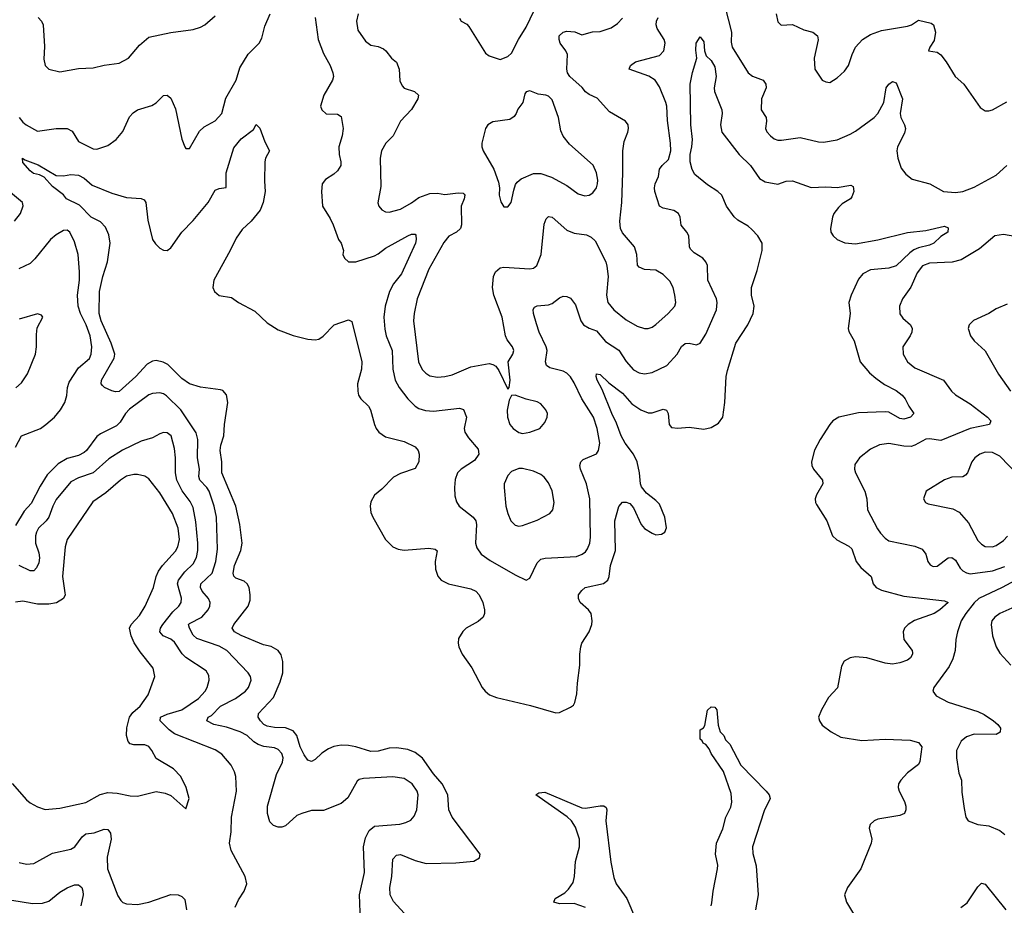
# Model space of a CAD drawing. Header units: inches. Extents: x 1682530 to 1839546, y 640742 to 791647.
# Tile 880 of 923: x 1802233 to 1807554, y 762054 to 766838. Entities that reach past the tile are written whole.
import ezdxf

# ---------------------------------------------------------------- set-up
doc = ezdxf.new("R2010")
doc.units = ezdxf.units.IN
doc.header["$MEASUREMENT"] = 0
doc.layers.add('B8706', color=7, linetype='Continuous')

msp = doc.modelspace()

# ---------------------------------------------------------------- linework, layer by layer
at = {"layer": 'B8706', "color": 5}
for points, elevation in [([(1804610, 766846), (1804619.1, 766830), (1804650, 766813), (1804660.3, 766800.3), (1804750, 766657.3), (1804770, 766643), (1804830, 766622.8), (1804870, 766638.8), (1804890, 766656), (1804927.6, 766730), (1804970, 766796.3), (1805013.3, 766886.7)], 680), ([(1806043.5, 766910), (1806079, 766770), (1806077, 766717), (1806083.1, 766690), (1806170.3, 766550.3), (1806192.8, 766532.8), (1806250.2, 766510.2), (1806264.9, 766490), (1806266, 766470), (1806241.7, 766410), (1806240.3, 766350), (1806267, 766310), (1806268.9, 766290), (1806263.2, 766250), (1806271, 766231), (1806289.4, 766209.4), (1806310, 766194), (1806330, 766187.2), (1806350, 766187.1), (1806450, 766200.8), (1806550, 766177.3), (1806576.1, 766176.1), (1806650, 766189.2), (1806720.4, 766219.6), (1806750, 766235.3), (1806850, 766309.3), (1806869.8, 766330), (1806901.8, 766390), (1806915.8, 766470), (1806930, 766488.4), (1806950, 766503.8), (1806970, 766496.3), (1807003.6, 766410), (1806990.9, 766330), (1806993.8, 766310), (1807014.3, 766270), (1807019, 766250), (1807014.8, 766225.2), (1806977.2, 766150), (1806973, 766130), (1806977.8, 766090), (1806996, 766036), (1807022.2, 766002.2), (1807056.3, 765976.3), (1807150.8, 765950), (1807224.7, 765910), (1807290, 765904.6), (1807330, 765910.3), (1807390, 765933.2), (1807510, 765996.8), (1807567.6, 766050)], 640), ([(1802230, 766308.7), (1802250, 766284.2), (1802268.4, 766270), (1802330, 766236), (1802430, 766249), (1802490.4, 766250.4), (1802516.2, 766236.2), (1802550, 766179.3), (1802630, 766139.5), (1802650, 766137.6), (1802710, 766157.6), (1802753.6, 766190), (1802790, 766233), (1802827, 766313), (1802845.6, 766334.4), (1802870, 766350.3), (1802946.6, 766373.4), (1802970.8, 766389.2), (1803010, 766428), (1803030, 766430.4), (1803050, 766413.4), (1803075.3, 766355.3), (1803110, 766192), (1803126, 766150), (1803130, 766142), (1803150, 766142), (1803204.4, 766235.6), (1803230, 766258.4), (1803290, 766290.4), (1803326, 766330), (1803346.9, 766413.1), (1803403.5, 766510), (1803423.2, 766576.8), (1803467.8, 766652.2), (1803526.2, 766710), (1803542.3, 766737.7), (1803556.9, 766803.1), (1803586.7, 766870)], 640), ([(1802332.4, 766850), (1802350.3, 766830), (1802359.5, 766810), (1802366.7, 766693.3), (1802363.8, 766623.8), (1802370.8, 766590), (1802391.3, 766570), (1802450, 766555.8), (1802550, 766574), (1802630, 766577), (1802690, 766592.4), (1802770, 766603.1), (1802820.7, 766630), (1802879.6, 766700.4), (1802930, 766743.7), (1803050, 766768.7), (1803170, 766784.9), (1803210, 766797.1), (1803234, 766810), (1803290, 766858)], 660), ([(1803830.2, 766850.2), (1803845.2, 766730), (1803875.2, 766655.2), (1803910.4, 766590), (1803925.5, 766550), (1803928, 766530), (1803923, 766510), (1803876.9, 766430), (1803859.3, 766370), (1803865.5, 766350), (1803889.2, 766329.2), (1803950, 766327.7), (1803970, 766314.4), (1803980.2, 766250), (1803975.8, 766210), (1803958.2, 766150), (1803959.7, 766110), (1803968.9, 766070), (1803967.6, 766050), (1803950, 766020.5), (1803930, 766002.6), (1803885.4, 765974.6), (1803868.2, 765950), (1803863, 765910), (1803868.5, 765830), (1803910, 765764), (1803927.2, 765730), (1803956.5, 765650), (1803970.3, 765630), (1803982.4, 765590), (1803979.3, 765570), (1803988, 765550), (1804010.3, 765530.3), (1804050, 765529.1), (1804150, 765562.7), (1804170, 765572.4), (1804210, 765602.9), (1804330, 765670.2), (1804350, 765679), (1804370, 765679.1), (1804373.8, 765673.8), (1804375.5, 765650), (1804371, 765630), (1804295.7, 765464.3), (1804253.4, 765410), (1804231.6, 765370), (1804208.1, 765290), (1804201.3, 765230), (1804205.7, 765165.7), (1804212.8, 765130), (1804246.6, 765050), (1804249.5, 764950), (1804262.5, 764890), (1804283.2, 764850), (1804330, 764789.1), (1804369.5, 764749.5), (1804390, 764736.5), (1804425.9, 764725.9), (1804470, 764722.2), (1804610, 764738.7), (1804631, 764731), (1804647.8, 764690), (1804634.7, 764630), (1804638.5, 764610), (1804658, 764578), (1804710, 764517.1), (1804713.8, 764490), (1804690, 764457.2), (1804618.4, 764410), (1804598.7, 764390), (1804586.8, 764353.2), (1804582.8, 764310), (1804585.3, 764265.2), (1804593.8, 764233.8), (1804608.5, 764210), (1804683.1, 764150), (1804697.1, 764130), (1804701.4, 764110), (1804696.5, 764010), (1804703.8, 763983.8), (1804727.2, 763950), (1804775.7, 763915.7), (1804910, 763838), (1804970, 763810.6), (1804990, 763821), (1805030, 763903.8), (1805050, 763923.6), (1805071.7, 763928.3), (1805242.5, 763937.5), (1805273, 763950), (1805290, 763963.6), (1805300.6, 763979.4), (1805313.4, 764010), (1805317.4, 764042.6), (1805314, 764250), (1805296.8, 764330), (1805262.8, 764410), (1805260.4, 764430), (1805265.4, 764450), (1805278.2, 764461.8), (1805350, 764492.7), (1805361.1, 764510), (1805368.6, 764550), (1805353.7, 764630), (1805333, 764690), (1805269.8, 764790), (1805230, 764875.8), (1805210, 764908.4), (1805190, 764928.7), (1805170, 764939.3), (1805097.8, 764957.8), (1805079.1, 764970), (1805074.6, 764990), (1805082.9, 765050), (1805078.3, 765070), (1805040.2, 765150), (1805025.1, 765194.9), (1805009.7, 765250.3), (1805008.4, 765271.5), (1805015.1, 765284.9), (1805028.6, 765291.4), (1805090, 765296.9), (1805110, 765303.7), (1805150, 765334.9), (1805170, 765344.4), (1805190, 765343.1), (1805210, 765333.7), (1805236.9, 765296.9), (1805265.4, 765210), (1805280.3, 765190), (1805310, 765171.9), (1805350, 765156.5), (1805399.4, 765099.4), (1805470, 765052.4), (1805510, 764990.3), (1805550, 764946.5), (1805580.7, 764930), (1805610, 764924.7), (1805650, 764931.5), (1805730, 764970.3), (1805786.2, 765030), (1805810, 765072.4), (1805830, 765088.7), (1805850, 765090.3), (1805890, 765081.6), (1805910, 765090.6), (1805940.9, 765139.1), (1805998.5, 765270), (1806001.4, 765310), (1805997.7, 765330), (1805951.8, 765430), (1805949.7, 765509.7), (1805941.3, 765530), (1805924.2, 765550), (1805878.4, 765578.4), (1805858.8, 765598.8), (1805852.6, 765610), (1805848.3, 765670), (1805838, 765690), (1805807.5, 765727.5), (1805802, 765770), (1805793.6, 765790), (1805767.7, 765807.7), (1805710, 765818.7), (1805690, 765829.7), (1805666, 765910), (1805662.5, 765930), (1805666.3, 765950), (1805685.6, 765990), (1805689.7, 766030), (1805704, 766050), (1805738.4, 766081.6), (1805751.7, 766128.4), (1805750.6, 766170), (1805732.9, 766292.9), (1805730.5, 766370), (1805724.1, 766390), (1805690, 766475.3), (1805667.4, 766510), (1805632.3, 766532.3), (1805527, 766570), (1805533.3, 766590), (1805560.5, 766610), (1805690, 766643.5), (1805714.4, 766670), (1805721.1, 766710), (1805715.7, 766730), (1805678.2, 766790), (1805672.4, 766810), (1805674.2, 766830), (1805682.5, 766850)], 640), ([(1804062.8, 766870), (1804053, 766830), (1804060.6, 766780.6), (1804100.9, 766720.9), (1804130, 766699.6), (1804170, 766692.4), (1804199.5, 766679.5), (1804212.4, 766670), (1804241.6, 766630), (1804270, 766607.7), (1804284, 766570), (1804286.5, 766506.5), (1804299.6, 766479.6), (1804310, 766468.4), (1804366, 766450), (1804387.7, 766430), (1804383.8, 766410), (1804350, 766352.7), (1804290.3, 766290), (1804251.6, 766210), (1804212.2, 766170), (1804188.7, 766130), (1804180.3, 766090), (1804184.2, 765935.8), (1804168.7, 765848.7), (1804174, 765830), (1804190, 765810.8), (1804210, 765800.5), (1804230, 765797.1), (1804290, 765814.6), (1804350, 765848.4), (1804390, 765877.8), (1804450, 765897.8), (1804490, 765901.1), (1804530, 765892.7), (1804602.5, 765902.5), (1804630, 765900.3), (1804635.6, 765895.6), (1804638.5, 765890), (1804634.2, 765870), (1804618.7, 765830), (1804620.2, 765730), (1804614.7, 765710), (1804593.1, 765690), (1804552, 765668), (1804525.7, 765634.3), (1804443.8, 765490), (1804380.2, 765330), (1804364.1, 765250), (1804361.8, 765210), (1804388.6, 764990), (1804408.3, 764948.2), (1804427.4, 764927.4), (1804450, 764914), (1804490, 764906.9), (1804530, 764909.3), (1804570, 764919.7), (1804670, 764962.7), (1804770, 764979.6), (1804790, 764975.8), (1804806, 764966), (1804822.6, 764942.6), (1804870, 764842), (1804878, 764850), (1804884, 764890), (1804873.3, 764990), (1804898.4, 765030), (1804902.4, 765050), (1804895.8, 765070), (1804868.1, 765108.1), (1804858.2, 765130), (1804840.2, 765230), (1804795.7, 765350), (1804788.4, 765390), (1804793.8, 765450), (1804804.4, 765475.6), (1804830, 765497.1), (1804850, 765500.6), (1804990, 765492.6), (1805010, 765494.6), (1805028, 765510), (1805050.5, 765569.5), (1805066.6, 765733.4), (1805077.8, 765762.2), (1805090, 765775.3), (1805110, 765770.3), (1805190, 765701.2), (1805230, 765685.2), (1805295.2, 765675.2), (1805322, 765662), (1805342.2, 765642.2), (1805399.5, 765530), (1805406.5, 765506.5), (1805413.4, 765450), (1805403.8, 765350), (1805411.3, 765310), (1805444.4, 765270), (1805510, 765216.1), (1805570, 765182.4), (1805610, 765170.2), (1805630, 765170.3), (1805650, 765176.9), (1805670, 765191.4), (1805737.7, 765250), (1805772.4, 765290), (1805778, 765310), (1805773.8, 765350), (1805763.5, 765390), (1805745.9, 765425.9), (1805710, 765460.4), (1805670, 765485.4), (1805608.7, 765488.7), (1805580.3, 765500.3), (1805571.1, 765511.1), (1805567.8, 765570), (1805555.8, 765610), (1805490, 765686.3), (1805479.8, 765710), (1805475.5, 765750), (1805486.5, 765850), (1805492.9, 766010), (1805491.6, 766128.4), (1805500, 766180), (1805519.6, 766230), (1805523.6, 766250), (1805520.7, 766270), (1805506, 766290), (1805419.5, 766339.5), (1805354.1, 766414.1), (1805310, 766434.2), (1805290, 766448.4), (1805272.1, 766472.1), (1805205.4, 766530), (1805193.6, 766550), (1805189.8, 766570), (1805193.5, 766650), (1805185.1, 766670), (1805153.1, 766710), (1805147.7, 766730), (1805148.9, 766750), (1805169.1, 766770.9), (1805190, 766775.2), (1805232.1, 766772.1), (1805270, 766756), (1805328.6, 766771.4), (1805370, 766774), (1805430, 766792.7), (1805463.3, 766816.7), (1805490, 766845.5)], 660), ([(1806321.7, 766870), (1806330, 766826.8), (1806348.7, 766808.7), (1806410, 766811.7), (1806470, 766783.6), (1806518.8, 766770), (1806543.8, 766750), (1806548.3, 766728.3), (1806526, 766630), (1806530.6, 766570.6), (1806570, 766511.3), (1806590, 766501), (1806610, 766498.8), (1806650, 766524), (1806690, 766559.1), (1806711.5, 766590), (1806731.1, 766650), (1806749.7, 766690), (1806788.2, 766730), (1806830, 766758), (1806890, 766779), (1807030, 766802.4), (1807052, 766810), (1807090, 766834.4), (1807158.3, 766818.3), (1807170.4, 766810), (1807181.7, 766770), (1807174.3, 766725.7), (1807151, 766690), (1807144.7, 766670), (1807190, 766662), (1807210, 766648), (1807240.3, 766610), (1807288.2, 766530), (1807334.9, 766490), (1807423.4, 766363.4), (1807450, 766346), (1807470, 766346), (1807490, 766350.6), (1807566.5, 766393.5)], 660), ([(1804310, 762010.9), (1804253.5, 762073.5), (1804234.2, 762110), (1804232.8, 762150), (1804243.7, 762210), (1804250, 762302.8), (1804270, 762324.2), (1804290, 762327.7), (1804370, 762296.2), (1804430, 762279.6), (1804590, 762283.7), (1804687.5, 762292.5), (1804717.2, 762310), (1804720.9, 762330), (1804569.8, 762530), (1804552.8, 762570), (1804546.3, 762650), (1804515.8, 762710), (1804470, 762763.1), (1804410, 762849), (1804370, 762878.9), (1804330, 762894.7), (1804270, 762903.9), (1804230, 762901.8), (1804170, 762886.6), (1804130, 762884), (1804049, 762909), (1804010, 762916.5), (1803970, 762918), (1803930, 762911.6), (1803901.2, 762898.8), (1803865.2, 762874.8), (1803830, 762840.4), (1803810, 762831.1), (1803790, 762837.4), (1803770, 762866.9), (1803748.6, 762910), (1803729.9, 762970), (1803710, 762995.2), (1803670, 763011.4), (1803610, 763013.6), (1803570, 763020.8), (1803552.1, 763030), (1803533.5, 763050), (1803522, 763070), (1803522.6, 763090), (1803603.7, 763176.3), (1803640, 763260), (1803654.7, 763310), (1803655.8, 763370), (1803646, 763406), (1803629.2, 763430), (1803591, 763451), (1803550, 763459.8), (1803430, 763511.6), (1803393, 763530), (1803381.1, 763550), (1803389.7, 763570), (1803467, 763670), (1803477.6, 763702.4), (1803479, 763730), (1803472.8, 763770), (1803462.6, 763790), (1803445.4, 763805.4), (1803400.8, 763820.8), (1803390.7, 763830.7), (1803386.9, 763846.9), (1803393.4, 763890), (1803428.1, 763970), (1803435.6, 764010), (1803423.4, 764110), (1803400.4, 764210), (1803324.7, 764390), (1803326.2, 764450), (1803316, 764510), (1803320, 764540), (1803336.2, 764590), (1803339, 764650), (1803358, 764770), (1803351.3, 764811.3), (1803330, 764834), (1803318, 764838), (1803210, 764852.8), (1803150, 764869.8), (1803110, 764898.5), (1803034.3, 764974.3), (1803008.2, 764988.2), (1802970, 764995.9), (1802950, 764992.5), (1802922.7, 764977.3), (1802860.9, 764910), (1802771.4, 764828.6), (1802750, 764826.5), (1802730, 764832), (1802690.6, 764850), (1802680.7, 764860.7), (1802672.9, 764870), (1802674.8, 764890), (1802743.8, 765010), (1802746.4, 765030), (1802727.9, 765090), (1802673, 765210), (1802662.9, 765250), (1802663.7, 765370), (1802682.6, 765450), (1802707.9, 765530), (1802721.1, 765630), (1802715.2, 765675.2), (1802696, 765716), (1802670, 765746), (1802618.5, 765770), (1802555.9, 765835.9), (1802486.6, 765870), (1802470, 765891.6), (1802410, 765936.9), (1802366.1, 765986.1), (1802339.1, 765999.1), (1802307, 766007), (1802290, 766020.7), (1802250, 766066), (1802249, 766090), (1802261.1, 766081.1), (1802332.8, 766052.8), (1802430, 765996.4), (1802470, 765994), (1802510, 766001.1), (1802550, 765997.7), (1802581.2, 765981.2), (1802623.9, 765943.9), (1802730, 765899.7), (1802810, 765876.5), (1802890, 765872.4), (1802904.7, 765864.7), (1802914.8, 765850), (1802925.4, 765754.6), (1802950.9, 765650.9), (1802966.6, 765626.6), (1802990, 765604.2), (1803010, 765591.9), (1803030, 765590.1), (1803050, 765604.4), (1803109.6, 765690.4), (1803170, 765753.5), (1803250.8, 765849.2), (1803290, 765917.3), (1803310, 765926), (1803349.5, 765930.5), (1803347.9, 766010), (1803390, 766145.7), (1803430, 766194.4), (1803495.6, 766244.4), (1803510, 766272), (1803521.4, 766261.4), (1803530, 766251.3), (1803557.8, 766177.8), (1803583, 766130), (1803560.7, 766090), (1803557.3, 766070), (1803555.3, 765964.8), (1803558.8, 765910), (1803549.2, 765850), (1803532, 765808), (1803483.9, 765750), (1803435.1, 765704.9), (1803402.3, 765657.7), (1803371, 765590), (1803281.3, 765430), (1803276.4, 765390), (1803286.4, 765370), (1803310, 765346.9), (1803377.7, 765337.7), (1803415.3, 765310), (1803503.9, 765263.9), (1803570, 765200.7), (1803630, 765162), (1803710, 765132), (1803790, 765112.3), (1803830, 765107.7), (1803850, 765112.2), (1803872, 765128), (1803932.3, 765190), (1804010, 765216.3), (1804027.5, 765207.5), (1804081.5, 764990), (1804080.7, 764950), (1804058.9, 764870), (1804059.5, 764830), (1804064.4, 764810), (1804076.4, 764790), (1804117, 764750), (1804128.8, 764730), (1804150.3, 764650), (1804158.7, 764630), (1804174, 764610), (1804210, 764584.4), (1804310, 764559.5), (1804370, 764530.4), (1804385.5, 764510), (1804392.2, 764490), (1804390.4, 764450), (1804370, 764412.3), (1804290, 764385.8), (1804253.4, 764366.6), (1804190, 764302.4), (1804150, 764269.4), (1804130, 764233.2), (1804126.3, 764210), (1804130, 764176), (1804140.9, 764150), (1804210, 764030.4), (1804250, 763990.3), (1804277.8, 763977.8), (1804310, 763972.6), (1804443.4, 763983.4), (1804477.8, 763977.8), (1804488.5, 763968.5), (1804478, 763910), (1804479.3, 763870), (1804491.8, 763831.8), (1804510, 763810.3), (1804550, 763790.2), (1804670, 763763.9), (1804698.7, 763750), (1804716.5, 763730), (1804734.9, 763690), (1804744, 763650), (1804744.9, 763630), (1804738.3, 763610), (1804710, 763586), (1804644.9, 763550), (1804627.3, 763532.7), (1804604.7, 763495.3), (1804603, 763470), (1804606.4, 763450), (1804624.9, 763410), (1804676.6, 763336.6), (1804732.8, 763230), (1804747.9, 763210), (1804772.2, 763190), (1804810, 763176.3), (1804993.5, 763133.5), (1805130, 763093.4), (1805150, 763094.6), (1805210, 763123.1), (1805224.9, 763135.1), (1805232.9, 763150), (1805244, 763196), (1805246.9, 763253.1), (1805260.7, 763350), (1805259.3, 763410), (1805264.7, 763450), (1805271.5, 763470), (1805311.1, 763530), (1805324.4, 763570), (1805325.7, 763590), (1805320.5, 763630), (1805307.6, 763650), (1805261.7, 763690), (1805252.4, 763710), (1805253.5, 763730), (1805270, 763754.9), (1805289.2, 763770.8), (1805388.3, 763791.7), (1805411.7, 763810), (1805418.3, 763830), (1805425.7, 763890), (1805452.6, 763970), (1805448.5, 764130), (1805470, 764208), (1805490, 764230.4), (1805510, 764230.4), (1805530, 764223.8), (1805550, 764200.7), (1805591.4, 764110), (1805610, 764089.1), (1805650, 764063.2), (1805670, 764054.6), (1805702, 764058), (1805719.3, 764070), (1805727.9, 764092.1), (1805719.3, 764150), (1805690, 764219.6), (1805670, 764241.1), (1805620.3, 764280.3), (1805593.5, 764313.5), (1805587.2, 764330), (1805582, 764390), (1805569.9, 764450), (1805550, 764490.8), (1805505.4, 764550), (1805482.5, 764590), (1805458.8, 764658.8), (1805433.2, 764710), (1805380.2, 764840.2), (1805354, 764890), (1805347.7, 764910), (1805350, 764924.7), (1805370, 764921.3), (1805416.4, 764876.4), (1805490, 764820.9), (1805541.6, 764761.6), (1805590, 764729.4), (1805630, 764714.3), (1805650, 764713.5), (1805710, 764734), (1805728.7, 764728.7), (1805736.5, 764710), (1805742.3, 764650), (1805754.6, 764634.6), (1805790, 764630.3), (1805850, 764636.4), (1805930, 764625.3), (1805970, 764634.9), (1806010, 764658.7), (1806031.8, 764690), (1806043.9, 764770), (1806050.8, 764910), (1806057.4, 764942.6), (1806103.7, 765090), (1806168.6, 765190), (1806196.4, 765250), (1806201.3, 765290), (1806187.6, 765350), (1806187.3, 765390), (1806217.8, 765482.2), (1806244.8, 765590), (1806245.8, 765630), (1806221.6, 765670), (1806190, 765705), (1806170, 765722), (1806114, 765754), (1806093, 765773), (1806052, 765830), (1806027, 765890), (1806005.8, 765910), (1805950, 765944.7), (1805881.2, 766001.2), (1805867.8, 766027.8), (1805856.2, 766070), (1805855.5, 766110), (1805865.4, 766150), (1805868.5, 766190), (1805859.6, 766270), (1805855.8, 766490), (1805868.4, 766551.6), (1805892.3, 766630), (1805887.5, 766672.5), (1805889.4, 766710.6), (1805910, 766744.7), (1805930, 766718), (1805934.4, 766670), (1805942.8, 766642.8), (1805970, 766616.5), (1805990, 766582.8), (1805996.6, 766530), (1805986.2, 766470), (1805988.1, 766450), (1806027.6, 766350), (1806028.9, 766330), (1806019.3, 766270), (1806027.5, 766230), (1806121, 766110), (1806182.2, 766050), (1806230, 765979.7), (1806261.7, 765961.7), (1806330, 765949.1), (1806374, 765966), (1806410, 765967.4), (1806510.2, 765930.2), (1806590, 765934), (1806650, 765931.3), (1806724.5, 765944.5), (1806737, 765937), (1806740.2, 765910), (1806730, 765881.1), (1806721.8, 765870), (1806677.9, 765842.1), (1806657, 765823), (1806632.6, 765790), (1806625.5, 765770), (1806613.8, 765710), (1806616.9, 765690), (1806628.9, 765670), (1806650.8, 765650.8), (1806691.5, 765631.5), (1806750, 765626.7), (1806870.8, 765649.2), (1807030, 765687.6), (1807130, 765698.1), (1807230, 765722.6), (1807250, 765713), (1807248, 765690), (1807210, 765665.6), (1807172.7, 765630), (1807150, 765619.1), (1807090, 765605.9), (1807065.6, 765594.4), (1807042.5, 765577.5), (1806970, 765507.1), (1806930, 765496.2), (1806830, 765486), (1806790, 765465.6), (1806765, 765435), (1806725.6, 765350), (1806713.4, 765310), (1806720.7, 765250), (1806710.3, 765170.3), (1806713, 765153), (1806742.8, 765102.8), (1806774.9, 764990), (1806825.3, 764930), (1806860.3, 764900.3), (1806906.3, 764866.3), (1806970, 764833.9), (1807002, 764810), (1807018.4, 764790), (1807037.2, 764750), (1807065.3, 764710), (1807047, 764690), (1807010, 764679.2), (1806990, 764683.4), (1806930, 764717.6), (1806910, 764719.3), (1806766.3, 764713.7), (1806659.3, 764690), (1806627.4, 764670), (1806610.3, 764650), (1806558.3, 764570), (1806528.5, 764511.5), (1806511.3, 764450), (1806512.8, 764430), (1806522.3, 764410), (1806571.5, 764350), (1806572.8, 764330), (1806538.6, 764270), (1806532.4, 764250), (1806532.6, 764230), (1806538.3, 764218.3), (1806594.4, 764130), (1806625.7, 764050), (1806648.5, 764028.5), (1806713.5, 763993.5), (1806730, 763978.7), (1806753.4, 763910), (1806777.7, 763877.7), (1806834.9, 763830), (1806844.4, 763790), (1806860.5, 763770), (1806890, 763756.5), (1807010, 763722.7), (1807230, 763698), (1807250.4, 763690), (1807205.7, 763650), (1807174.6, 763630), (1807067.5, 763592.5), (1807033.7, 763570), (1807014.4, 763550), (1807006.4, 763530), (1807010.4, 763490), (1807054.9, 763430), (1807057, 763417), (1807057.6, 763410), (1807046.7, 763390), (1807030, 763378.5), (1806990, 763363.5), (1806950, 763356.2), (1806910, 763362.3), (1806810, 763389.8), (1806750, 763395.3), (1806720.7, 763390), (1806688.3, 763371.7), (1806674.1, 763345.9), (1806652.2, 763227.8), (1806603.2, 763176.8), (1806565.7, 763110), (1806550.4, 763070), (1806554.9, 763050), (1806570, 763026), (1806618, 762990), (1806670, 762962.4), (1806783.5, 762943.5), (1806910, 762951), (1807045.4, 762945.4), (1807090, 762933.1), (1807107.9, 762910), (1807097.4, 762830), (1807090, 762813.3), (1807030, 762769.7), (1806993.7, 762730), (1806982, 762710), (1806979.5, 762690), (1806985.7, 762670), (1807015.1, 762615.1), (1807022, 762590), (1807022.3, 762570), (1807013.7, 762550), (1806990, 762538.5), (1806870, 762518.5), (1806850.6, 762510), (1806828, 762490), (1806823, 762470), (1806838.4, 762410), (1806834.9, 762390), (1806777.8, 762250), (1806705.7, 762150), (1806690.3, 762110), (1806701.3, 762070), (1806772.4, 761950)], 620), ([(1802204.2, 765750), (1802236.8, 765790), (1802252.3, 765832.3), (1802248.2, 765850), (1802183.7, 765903.7)], 640), ([(1802210.8, 764529.2), (1802242.4, 764590), (1802344.7, 764630), (1802374.7, 764650), (1802420.3, 764690), (1802453.5, 764730), (1802476.4, 764770), (1802488, 764808), (1802491.1, 764850), (1802500.3, 764879.7), (1802550, 764957), (1802610, 765007), (1802619.8, 765030), (1802623.4, 765070), (1802614.6, 765130), (1802592.5, 765190), (1802561.9, 765250), (1802549.2, 765290), (1802545.5, 765350), (1802556.3, 765430), (1802556, 765476), (1802548.6, 765570), (1802530, 765637.2), (1802504.5, 765690), (1802490, 765700.5), (1802470, 765698.3), (1802430, 765676.1), (1802399.6, 765650), (1802315.1, 765544.9), (1802290, 765521.4), (1802227.9, 765492.1)], 640), ([(1807610, 765666.2), (1807550, 765677.7), (1807503, 765670), (1807420, 765600), (1807320, 765540), (1807272.2, 765527.8), (1807150, 765521.6), (1807112.2, 765507.8), (1807083.5, 765470), (1807048.1, 765391.9), (1807003.6, 765330), (1806986.7, 765290), (1806990, 765248.2), (1807005.4, 765225.5), (1807046.4, 765190), (1807056.5, 765170), (1807054.3, 765150), (1807045.3, 765130), (1807004.6, 765070), (1807007.4, 765030), (1807030.3, 764990), (1807070, 764957.4), (1807225.3, 764890), (1807267.6, 764830), (1807290, 764810.3), (1807370, 764762.3), (1807463.1, 764690), (1807481.6, 764670), (1807474, 764650), (1807370, 764629.3), (1807210, 764564.8), (1807150, 764572.8), (1807130, 764570.8), (1807070, 764538.7), (1807050, 764532.8), (1807010, 764533.8), (1806930, 764548.6), (1806878.6, 764541.4), (1806830, 764517.4), (1806770.3, 764470), (1806745.6, 764434.4), (1806743.6, 764410), (1806749.1, 764390), (1806800.7, 764290), (1806810.3, 764249.7), (1806815.3, 764190), (1806867.8, 764087.8), (1806884.2, 764064.2), (1806910, 764036.9), (1806930, 764023.2), (1807070, 763993.8), (1807110, 763977.4), (1807129.1, 763950), (1807140.9, 763910), (1807152.6, 763892.6), (1807170, 763884.6), (1807190, 763885.2), (1807250, 763930.2), (1807270, 763932.4), (1807290, 763918), (1807315.5, 763875.5), (1807330, 763860.2), (1807348.9, 763848.9), (1807370, 763844), (1807490, 763860.1), (1807556.5, 763883.5)], 640), ([(1807570, 765301.5), (1807510, 765276), (1807470, 765249.7), (1807387.6, 765212.4), (1807364.4, 765190), (1807358.7, 765170), (1807370.3, 765130), (1807390, 765102.4), (1807450, 765048), (1807523.2, 764923.2), (1807586.7, 764830)], 660), ([(1802211.4, 764848.6), (1802243.5, 764876.5), (1802275.1, 764924.9), (1802318.3, 765030), (1802324.4, 765070), (1802323, 765137), (1802327, 765173), (1802357.2, 765230), (1802350, 765242), (1802330, 765249), (1802230, 765219.3)], 660), ([(1804075.1, 761970), (1804069.7, 762110), (1804096.1, 762230), (1804090.7, 762370), (1804101.5, 762418.5), (1804121.6, 762458.4), (1804150, 762481.3), (1804287.8, 762492.2), (1804319.8, 762500.2), (1804346.2, 762513.8), (1804364.9, 762535.1), (1804378.9, 762570), (1804387, 762650), (1804381.6, 762670), (1804354, 762710), (1804310, 762738.4), (1804250, 762746.9), (1804090, 762739.1), (1804067.7, 762732.3), (1804056.7, 762723.3), (1804006.3, 762633.7), (1803970, 762604.2), (1803874.1, 762565.9), (1803810, 762566.2), (1803757.1, 762550), (1803730, 762538), (1803670, 762483.5), (1803650, 762475.2), (1803630, 762474.8), (1803604.9, 762484.9), (1803585, 762505), (1803571.7, 762550), (1803571.7, 762590), (1803620.2, 762759.8), (1803653.6, 762826.4), (1803656.5, 762850), (1803650, 762874.5), (1803630, 762895.8), (1803610, 762903.7), (1803552.1, 762912.1), (1803522.2, 762922.2), (1803497.5, 762937.5), (1803462.2, 762970), (1803424.7, 762990), (1803350, 763015.5), (1803281.6, 763030), (1803244.2, 763050), (1803251.8, 763070), (1803270, 763078.6), (1803318.5, 763130), (1803399.2, 763170), (1803453.6, 763210), (1803470, 763230.3), (1803483, 763270), (1803479.9, 763290), (1803468.2, 763310), (1803352.3, 763430), (1803310, 763453.2), (1803190, 763494.1), (1803170, 763513.5), (1803149.9, 763550), (1803145.7, 763570), (1803150, 763576.5), (1803217.3, 763610), (1803252.2, 763650), (1803261.1, 763670), (1803262.5, 763690), (1803252.5, 763710), (1803218.5, 763750), (1803209.3, 763770.7), (1803211.3, 763790), (1803272.8, 763847.2), (1803293.3, 763910), (1803302, 763978), (1803296.1, 764150), (1803283.8, 764210), (1803256.4, 764290), (1803244, 764310), (1803205.9, 764350), (1803200.2, 764370), (1803204.7, 764410), (1803193.1, 764470), (1803195.9, 764570), (1803186.3, 764606.3), (1803103, 764730), (1803026.5, 764806.5), (1803010, 764816.8), (1802990, 764821.3), (1802950, 764818.5), (1802930, 764810.7), (1802826.5, 764733.5), (1802804.6, 764710), (1802776.4, 764663.6), (1802756.6, 764643.4), (1802670, 764600.9), (1802650, 764585.9), (1802593.5, 764510), (1802581, 764499), (1802550, 764482.8), (1802490, 764467.9), (1802441.5, 764438.5), (1802381.7, 764378.3), (1802343, 764317), (1802295.3, 764224.7), (1802256.6, 764183.4), (1802210, 764105.6)], 640), ([(1803397.2, 762042.8), (1803416, 762084), (1803446.3, 762130), (1803459.6, 762170), (1803451.6, 762210), (1803376, 762350), (1803367.6, 762390), (1803376.4, 762450), (1803376.8, 762530), (1803405.3, 762670), (1803400.3, 762750), (1803393.7, 762773.7), (1803375.1, 762810), (1803326, 762870), (1803290, 762893.8), (1803070, 762979.5), (1803040.8, 763000.8), (1802992.1, 763050), (1802994.3, 763070), (1803030, 763086.3), (1803110, 763108.9), (1803198.8, 763170), (1803235.8, 763210), (1803246.4, 763230), (1803257.7, 763270), (1803255.2, 763295.2), (1803240, 763320), (1803131.4, 763391.4), (1803111.4, 763411.4), (1803070, 763475.3), (1803050, 763491.2), (1803007.6, 763510), (1802990.7, 763530), (1802993.6, 763550), (1803006.4, 763570), (1803061.2, 763638.8), (1803093.6, 763670), (1803105.7, 763690), (1803107.9, 763712), (1803086.5, 763790), (1803090.5, 763810), (1803125.6, 763854.4), (1803170, 763897.5), (1803188.1, 763931.9), (1803195, 763970), (1803195.4, 764010), (1803185.5, 764125.5), (1803170, 764202), (1803154.9, 764234.9), (1803111.7, 764291.7), (1803082.2, 764350), (1803074.5, 764390), (1803075.8, 764470), (1803070, 764522), (1803051.8, 764590), (1803030, 764605.4), (1803010, 764606.9), (1802990, 764599.7), (1802950, 764578.5), (1802890, 764560.9), (1802787.7, 764512.3), (1802714.5, 764465.5), (1802630, 764389.1), (1802550, 764363.1), (1802510, 764341), (1802430, 764245.4), (1802411.9, 764210), (1802391, 764150), (1802376.8, 764130), (1802334.8, 764090), (1802322.9, 764070), (1802317.9, 764050), (1802318.7, 764010), (1802336.7, 763956.7), (1802339.8, 763930), (1802336.1, 763903.9), (1802324, 763876), (1802310, 763861.1), (1802290, 763860.9), (1802230, 763889.8)], 660), ([(1807630, 764374.8), (1807530, 764479.4), (1807490, 764499.3), (1807450, 764500.9), (1807421.6, 764490), (1807394.9, 764470), (1807378.9, 764450), (1807354.9, 764390), (1807343.4, 764376.6), (1807330, 764368.3), (1807270, 764365.5), (1807230, 764352.5), (1807130.6, 764290), (1807116.3, 764250), (1807127.3, 764230), (1807142.6, 764222.6), (1807275.1, 764195.1), (1807310, 764177.4), (1807359.4, 764119.4), (1807410, 764023.6), (1807430, 764003.6), (1807450, 763991.3), (1807489.2, 763989.2), (1807510, 763997.5), (1807550, 764024.7), (1807571.5, 764048.5)], 660), ([(1802191.7, 762711.7), (1802270, 762623.8), (1802290, 762606.7), (1802330, 762584.9), (1802370, 762572), (1802450, 762578.5), (1802590, 762609.1), (1802667.9, 762652.1), (1802710, 762663.2), (1802759, 762659), (1802830, 762644.4), (1802870, 762642.4), (1802970, 762667.7), (1803018.5, 762658.5), (1803050, 762646), (1803130, 762574), (1803148.7, 762631.3), (1803132.3, 762690), (1803103.7, 762750), (1803063.7, 762790), (1802970, 762847), (1802947.6, 762890), (1802930, 762911.1), (1802910, 762920.4), (1802850, 762919.7), (1802830, 762926.3), (1802819.3, 762939.3), (1802810.5, 762970.5), (1802812.4, 763012.4), (1802826.8, 763070), (1802845, 763095), (1802883.5, 763130), (1802927.6, 763190), (1802963.5, 763290), (1802953.7, 763333.7), (1802883.3, 763423.3), (1802852, 763472), (1802834.7, 763510), (1802827, 763550), (1802834.6, 763570), (1802880.2, 763619.8), (1802910.7, 763670), (1802955.3, 763770), (1802969.8, 763830), (1802982.3, 763857.7), (1803004.2, 763890), (1803074.2, 763965.8), (1803087.9, 763990), (1803095.7, 764030), (1803089, 764090), (1803059.6, 764170), (1802990, 764280.8), (1802930, 764357.6), (1802910, 764371.6), (1802870, 764380.6), (1802850, 764381.4), (1802810, 764372.6), (1802776.9, 764350), (1802697.9, 764282.1), (1802627.4, 764232.6), (1802490.1, 764029.9), (1802478.2, 763990), (1802463.5, 763830), (1802477.6, 763742.4), (1802478, 763730), (1802468.9, 763710), (1802432.1, 763687.9), (1802390, 763680.2), (1802330, 763679.8), (1802250, 763695.8), (1802210, 763690.9)], 680), ([(1807611.6, 763808.4), (1807542.9, 763770), (1807415.3, 763710), (1807390, 763687), (1807345.8, 763630), (1807321.2, 763590), (1807301.6, 763530), (1807291.5, 763490), (1807287.4, 763430), (1807275.7, 763384.3), (1807256.1, 763343.9), (1807172.7, 763230), (1807167.7, 763210), (1807185.1, 763185.1), (1807250.2, 763150.2), (1807410, 763099.7), (1807444.1, 763084.1), (1807495.8, 763050), (1807519.5, 763030), (1807532.4, 763010), (1807531.8, 762988.2), (1807510, 762975.6), (1807390, 762977.2), (1807350, 762964.4), (1807320.6, 762939.4), (1807295.3, 762890), (1807296.1, 762850), (1807308.2, 762768.2), (1807322, 762730), (1807324.5, 762664.5), (1807337, 762577), (1807345.5, 762530), (1807358.8, 762510), (1807410, 762490.4), (1807470, 762483.2), (1807530, 762457.4), (1807555.9, 762435.9)], 640), ([(1807610, 763665.7), (1807530, 763629.6), (1807502.4, 763610), (1807486.7, 763590), (1807482.4, 763570), (1807490.4, 763510), (1807510.4, 763450), (1807530, 763416.3), (1807588.2, 763350)], 660), ([(1805969, 762051), (1805973.8, 762066.2), (1805979.6, 762130), (1806004.1, 762250), (1806005.4, 762270), (1805993.9, 762330), (1805998.2, 762390), (1806033.2, 762466.8), (1806049.1, 762530), (1806076.6, 762583.4), (1806081.4, 762610), (1806077.5, 762657.4), (1806036.3, 762776.3), (1805970, 762873.3), (1805958.8, 762898.8), (1805941.6, 762921.6), (1805926.6, 762930), (1805921.3, 762941.3), (1805909.8, 762950.2), (1805910, 763002), (1805927.3, 763012.7), (1805935.9, 763024.1), (1805950, 763107.3), (1805970, 763126), (1805990, 763123), (1806000.4, 763110), (1806007.5, 763027.5), (1806018, 762990), (1806038, 762970), (1806046.8, 762946.8), (1806070, 762924.7), (1806130.4, 762810.4), (1806266, 762670), (1806283, 762650), (1806288, 762630), (1806256.9, 762563.1), (1806192.9, 762370), (1806194.1, 762334.1), (1806212.4, 762267.6), (1806223.6, 762110), (1806209, 762030)], 580), ([(1805290, 762040.9), (1805230, 762063.1), (1805150, 762062.4), (1805119, 762070), (1805126.6, 762090), (1805178.8, 762121.2), (1805199.2, 762140.8), (1805223.1, 762176.9), (1805231.5, 762210), (1805236.5, 762290), (1805258, 762370), (1805257.6, 762410), (1805236.3, 762476.3), (1805214, 762510), (1805191.1, 762531.1), (1805022.7, 762650), (1805038.3, 762661.7), (1805070, 762664.2), (1805270, 762580.7), (1805290, 762577.7), (1805370.2, 762590.2), (1805390.2, 762590.2), (1805401.7, 762581.7), (1805406, 762570), (1805400.8, 762510), (1805427.5, 762287.5), (1805443.5, 762203.5), (1805457.1, 762170), (1805514.5, 762090), (1805560.9, 761980.9)], 580), ([(1802230, 762285.5), (1802270, 762275.8), (1802310, 762279.6), (1802410, 762335.6), (1802510, 762356.5), (1802530.9, 762370), (1802570, 762423.6), (1802590, 762438.8), (1802634.7, 762445.3), (1802690, 762464.7), (1802710, 762463.7), (1802724.1, 762444.1), (1802728, 762410), (1802706.5, 762313.5), (1802707.2, 762250), (1802764.1, 762104.1), (1802778.9, 762078.9), (1802790, 762068.8), (1802810, 762061.7), (1802870, 762058.6), (1802930, 762070.2), (1803050, 762111.8), (1803090, 762110.2), (1803110, 762101.5), (1803125.5, 762085.5), (1803135, 762030)], 660), ([(1802190, 762080.6), (1802302.7, 762062.7), (1802355.7, 762064.3), (1802390, 762075.5), (1802450, 762123.9), (1802490, 762148.1), (1802530, 762164.6), (1802550, 762164.9), (1802569, 762149), (1802574.4, 762130), (1802575.5, 762110), (1802563.2, 762050)], 640), ([(1807318.8, 762041.2), (1807353.6, 762066.4), (1807410, 762154), (1807430, 762173.4), (1807450, 762167.7), (1807562.8, 762030)], 620)]:
    msp.add_lwpolyline(points, dxfattribs=dict(at, elevation=elevation))
for points, elevation in [([(1804990, 766453.2), (1804970, 766448), (1804962.8, 766437.2), (1804951, 766390), (1804925.2, 766354.8), (1804916, 766330), (1804904.9, 766315.1), (1804881.4, 766298.6), (1804790, 766285.6), (1804762, 766270), (1804750.4, 766249.6), (1804730.4, 766170), (1804730.4, 766150), (1804737.1, 766130), (1804795.3, 766030), (1804819.9, 765959.9), (1804824.9, 765930), (1804824.4, 765890), (1804832.8, 765852.8), (1804850, 765826.8), (1804870, 765826.8), (1804889.5, 765850.5), (1804903.3, 765916.7), (1804912.6, 765947.4), (1804920.7, 765959.3), (1804942.4, 765977.6), (1805010, 766005.8), (1805050, 766006.7), (1805106.6, 765986.6), (1805190, 765941.5), (1805250, 765896.9), (1805286.3, 765886.3), (1805310, 765889.1), (1805330, 765902.8), (1805349.8, 765930), (1805356, 765950), (1805357.3, 765970), (1805350.6, 766010), (1805332.1, 766052.1), (1805204.8, 766164.8), (1805169.1, 766209.1), (1805157.8, 766237.8), (1805145.1, 766310), (1805110, 766405.2), (1805090, 766423.7), (1805075.3, 766430), (1805035.5, 766435.5)], 680), ([(1804910, 764809), (1804890, 764808), (1804878, 764782), (1804868.1, 764728.1), (1804868.2, 764690), (1804882.4, 764650), (1804899.1, 764630), (1804930, 764607), (1804950, 764602.6), (1804990, 764609), (1805044, 764630), (1805070, 764661), (1805083.7, 764690), (1805084.5, 764710), (1805077, 764730), (1805050, 764762.7), (1805030, 764774), (1804970, 764787)], 660), ([(1804950, 764414), (1804930, 764414), (1804890, 764396.2), (1804870, 764375.1), (1804850.4, 764330), (1804850.3, 764310), (1804860.8, 764210), (1804870.3, 764170), (1804887.6, 764130), (1804910, 764107), (1804930, 764101.7), (1804950, 764104.6), (1805030, 764133.7), (1805097.2, 764170), (1805114.5, 764190), (1805121.6, 764230), (1805110, 764293.2), (1805090, 764335.1), (1805066.5, 764366.5), (1805050, 764380.9), (1805010, 764398.4)], 660)]:
    msp.add_lwpolyline(points, close=True, dxfattribs=dict(at, elevation=elevation))

doc.saveas('drawing.dxf')
